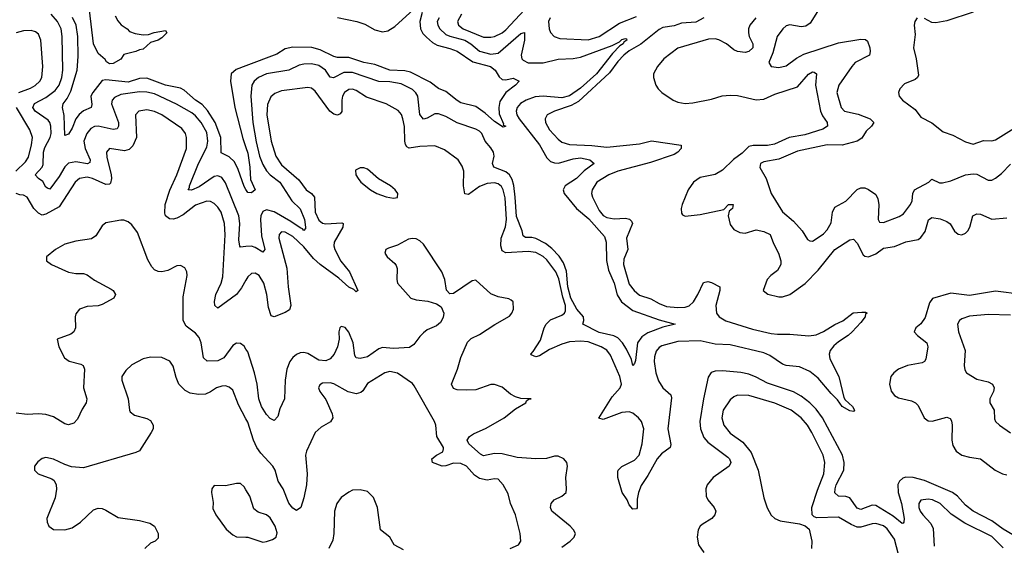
# Model space of a CAD drawing. Header units: inches. Extents: x 1843162 to 1959474, y 907081 to 1016326.
# Tile 488 of 656: x 1918789 to 1924057, y 991987 to 994800. Entities that reach past the tile are written whole.
import ezdxf

# ---------------------------------------------------------------- set-up
doc = ezdxf.new("R2010")
doc.units = ezdxf.units.IN
doc.header["$MEASUREMENT"] = 0
doc.layers.add('B9919', color=7, linetype='Continuous')
doc.layers.add('B9929', color=7, linetype='Continuous')

msp = doc.modelspace()

# ---------------------------------------------------------------- linework, layer by layer
at = {"layer": 'B9919', "color": 5}
for points, elevation in [([(1919300.9, 994820.9), (1919313.8, 994793.8), (1919331.8, 994771.8), (1919364.7, 994750), (1919376, 994736), (1919406.4, 994726.4), (1919450, 994719.1), (1919478.6, 994721.4), (1919508.2, 994731.8), (1919570, 994742), (1919576, 994730), (1919550, 994702), (1919530, 994689.6), (1919490, 994677.2), (1919450, 994641.2), (1919430, 994639.3), (1919410.4, 994629.6), (1919346.8, 994613.2), (1919330, 994588.7), (1919290, 994565.2), (1919270, 994564), (1919253.6, 994573.6), (1919246, 994586), (1919210, 994619), (1919183.5, 994670), (1919162, 994850)], 420), ([(1920000, 993585.5), (1919970, 993583), (1919967.2, 993587.2), (1919962, 993622), (1919967.5, 993710), (1919961.8, 993750), (1919890, 993926.2), (1919870, 993955.4), (1919850, 993964.7), (1919830, 993961), (1919750, 993905.9), (1919707.7, 993887.7), (1919689.8, 993889.8), (1919698.6, 993901.4), (1919698.4, 993910), (1919745.4, 994030), (1919790, 994118.3), (1919795.7, 994150), (1919790, 994196), (1919760.4, 994250), (1919730, 994285.2), (1919710, 994300.9), (1919628.5, 994348.5), (1919510, 994402.8), (1919470, 994411.9), (1919430, 994413.3), (1919330, 994398.7), (1919295.7, 994384.3), (1919283.5, 994370), (1919281, 994350), (1919317.4, 994250), (1919317.2, 994230), (1919310, 994216), (1919290, 994212.5), (1919210, 994229.3), (1919190, 994228.5), (1919170, 994218.3), (1919148.6, 994190), (1919131.7, 994150), (1919139.2, 994110), (1919165.9, 994050), (1919165.1, 994034.9), (1919151.4, 994028.6), (1919090, 994038.5), (1919050, 994032.6), (1919030, 994011.6), (1919000.2, 993959.8), (1918950, 993892.4), (1918937.8, 993897.8), (1918930, 993903.6), (1918913.7, 993933.7), (1918889.8, 993950), (1918872.7, 993970), (1918909.4, 994010), (1918914.9, 994025.1), (1918917.6, 994090), (1918924.1, 994115.9), (1918952.5, 994170), (1918957.1, 994190), (1918956.6, 994230), (1918951, 994250), (1918941.4, 994261.4), (1918872.2, 994310), (1918859.9, 994330), (1918868.3, 994351.7), (1918930, 994382.6), (1918979.3, 994420.7), (1919000.1, 994450), (1919014.9, 994490), (1919019.9, 994530), (1919017.2, 994710), (1919011.3, 994750), (1918992.3, 994790), (1918958.4, 994830)], 460), ([(1920000, 993890.8), (1919990, 993906.6), (1919958.1, 993998.1), (1919938.3, 994038.3), (1919910, 994065.2), (1919867.5, 994087.5), (1919866.2, 994170), (1919834.5, 994250), (1919794, 994314), (1919766, 994346), (1919729.4, 994370), (1919670, 994423.4), (1919650, 994433.2), (1919570, 994449.9), (1919470, 994486.4), (1919430, 994484.9), (1919370, 994464.8), (1919250, 994478.2), (1919230, 994474.2), (1919180.5, 994410), (1919170.6, 994390), (1919174.6, 994345.4), (1919171.3, 994330), (1919130, 994312.6), (1919106.9, 994293.1), (1919090.5, 994270), (1919070, 994219.8), (1919050, 994186.6), (1919030, 994180.9), (1919027.4, 994287.4), (1919017.9, 994330), (1919021.6, 994350), (1919042.6, 994377.4), (1919063.5, 994416.5), (1919097.3, 994530), (1919102.2, 994602.2), (1919101.3, 994710), (1919091.1, 994770), (1919072.1, 994812.1)], 440), ([(1918784.1, 994410), (1918846.5, 994433.5), (1918872, 994448), (1918896.3, 994470), (1918907.9, 994490), (1918914, 994550), (1918901.8, 994690), (1918890, 994722.4), (1918874.8, 994734.8), (1918850, 994741.5), (1918810, 994740.7), (1918770.6, 994730)], 480), ([(1920000, 994552.6), (1919947.3, 994532.7), (1919920.2, 994510), (1919917.4, 994470), (1919939.8, 994330), (1919983.2, 994163.2), (1920000, 994115)], 440), ([(1918769.1, 993990), (1918821.1, 994038.9), (1918836.4, 994063.6), (1918853.3, 994130), (1918858.1, 994170), (1918844.3, 994210), (1918773.1, 994330)], 480), ([(1920000, 993406.1), (1919975.3, 993364.7), (1919948.4, 993330), (1919850, 993256), (1919834, 993270), (1919832.3, 993292.3), (1919839.1, 993330), (1919866.9, 993390), (1919875.4, 993424.6), (1919888.4, 993648.4), (1919885.7, 993710), (1919867.5, 993770), (1919850, 993797.3), (1919830, 993816), (1919810, 993826.3), (1919790, 993827.9), (1919730, 993807.3), (1919664.5, 993755.5), (1919630, 993737.3), (1919610, 993732.6), (1919590, 993734.3), (1919570, 993749.8), (1919565.3, 993765.3), (1919567.8, 993810), (1919592.1, 993887.9), (1919629.9, 993970), (1919682.2, 994110), (1919682.5, 994170), (1919676.5, 994190), (1919656.9, 994216.9), (1919550, 994289.9), (1919510, 994308.7), (1919470, 994316.7), (1919427.4, 994310), (1919408.6, 994290), (1919413.7, 994170), (1919395.1, 994124.9), (1919374.2, 994105.8), (1919350, 994097.3), (1919270.2, 994109.8), (1919253, 994090), (1919255, 994065), (1919278.7, 993970), (1919280.6, 993950), (1919275.2, 993924.8), (1919270, 993919.4), (1919250, 993917.6), (1919178.4, 993950), (1919150, 993956.5), (1919110, 993949.9), (1919086, 993930), (1919000.8, 993799.2), (1918930, 993758.3), (1918910, 993752.9), (1918890, 993764.6), (1918865.7, 993790), (1918830, 993850.8), (1918810, 993860.6), (1918790, 993861.8), (1918770, 993869.3)], 480), ([(1920000, 993037.4), (1919990, 993053.3), (1919970, 993066.4), (1919950, 993067.9), (1919930, 993056.8), (1919880.7, 992990), (1919850, 992973.7), (1919793, 992973), (1919772.9, 992990), (1919760.1, 993070), (1919750, 993098.7), (1919730, 993122.9), (1919680, 993160), (1919664.8, 993190), (1919663.5, 993316.5), (1919684.5, 993430), (1919683.1, 993450), (1919672.7, 993472.7), (1919650, 993485.1), (1919630, 993482.3), (1919582.4, 993457.6), (1919550, 993449.8), (1919530, 993452.2), (1919510, 993462), (1919496.4, 993476.4), (1919475.1, 993515.1), (1919420.2, 993660.2), (1919390, 993702.2), (1919370, 993718.2), (1919346.8, 993726.8), (1919330, 993727.6), (1919250, 993711.9), (1919230, 993696.3), (1919196.3, 993643.7), (1919173.1, 993626.9), (1919090, 993615.2), (1919030, 993598.6), (1918981.7, 993570), (1918933, 993530), (1918933, 993510), (1918959.3, 993490), (1919050, 993448.7), (1919090, 993441.6), (1919130, 993441.3), (1919150, 993435), (1919190, 993405.9), (1919278.1, 993358.1), (1919289.1, 993350), (1919301.5, 993330), (1919293.1, 993310), (1919230, 993274.9), (1919210, 993268), (1919150, 993265.2), (1919110.2, 993250), (1919090, 993226.6), (1919085.9, 993210), (1919087.7, 993150), (1919079.1, 993130), (1919063, 993117), (1918990.7, 993090), (1918999.5, 993050), (1919028.5, 992990), (1919053.2, 992973.2), (1919116.9, 992956.9), (1919129.2, 992949.2), (1919136.5, 992930), (1919130.2, 992830), (1919148.8, 992770), (1919145.7, 992750), (1919124, 992716), (1919098.6, 992661.4), (1919079.2, 992640.8), (1919050, 992631.8), (1919030, 992636.8), (1918970, 992673.7), (1918930, 992686.3), (1918890, 992689.8), (1918830, 992686.5), (1918770, 992694.6)], 520), ([(1920000, 992664.1), (1919959.4, 992739.4), (1919930, 992817.6), (1919910, 992834), (1919890, 992839.7), (1919870, 992839.1), (1919842, 992830), (1919810, 992807.8), (1919783.4, 992796.6), (1919746.7, 992793.3), (1919701.4, 992801.4), (1919674.8, 992814.8), (1919641.3, 992850), (1919625.7, 992885.7), (1919610, 992945.2), (1919592.3, 992972.3), (1919550, 992991.6), (1919490, 992994), (1919450, 992985.1), (1919390, 992952), (1919357.4, 992922.6), (1919336.5, 992890), (1919336.5, 992870), (1919369.2, 992770), (1919376.5, 992710), (1919381.2, 992701.2), (1919402.7, 992682.7), (1919470, 992664.9), (1919490, 992655.3), (1919504.2, 992630), (1919503.1, 992610), (1919493.4, 992590), (1919430, 992493), (1919410, 992482.8), (1919130, 992402.3), (1919067, 992407), (1919030, 992419.1), (1918970, 992448), (1918930, 992456.3), (1918910, 992451.5), (1918886, 992434), (1918868.2, 992410), (1918868.2, 992390), (1918887.7, 992370), (1918962.2, 992342.2), (1918973, 992333), (1918984.4, 992310), (1918987.1, 992287.1), (1918979.5, 992240.5), (1918935.2, 992130), (1918936, 992110), (1918945.3, 992090), (1918970, 992071.7), (1919030, 992069.2), (1919070, 992081.3), (1919114.3, 992110), (1919183.9, 992176.1), (1919210, 992186), (1919230, 992184.2), (1919250, 992175.8), (1919316.3, 992136.3), (1919430, 992120.2), (1919485.4, 992105.4), (1919510.3, 992090), (1919530.2, 992050), (1919530, 992025.2), (1919514.8, 992010), (1919490, 991998.3), (1919459.5, 991970)], 540), ([(1920000, 992283.5), (1919990, 992299.3), (1919970, 992318), (1919950, 992318), (1919890, 992305.6), (1919830, 992306.6), (1919817.1, 992290), (1919815.3, 992270), (1919824.5, 992215.5), (1919823.5, 992183.5), (1919838.8, 992150), (1919894, 992074), (1919930, 992043), (1919950, 992033), (1920000, 992031)], 560)]:
    msp.add_lwpolyline(points, dxfattribs=dict(at, elevation=elevation))
at = {"layer": 'B9929', "color": 5}
for points, elevation in [([(1920490, 994811.9), (1920593.1, 994790), (1920635.1, 994775.1), (1920690, 994745.1), (1920730, 994734.1), (1920759.3, 994740.7), (1920795.9, 994764.1), (1920935.8, 994890)], 440), ([(1920941.8, 994838.2), (1920930.1, 994790), (1920933.5, 994750), (1920946.3, 994726.3), (1920965.5, 994705.5), (1920997.5, 994677.5), (1921023, 994663), (1921090, 994646.5), (1921130, 994631.1), (1921214.2, 994574.2), (1921308.1, 994550), (1921333.5, 994530), (1921353.8, 994493.8), (1921370, 994479.3), (1921390, 994477.1), (1921430, 994486.7), (1921460.7, 994470), (1921442.4, 994450), (1921389.6, 994410.4), (1921357.6, 994362.4), (1921352.1, 994330), (1921355.2, 994295.2), (1921376.9, 994243.1), (1921375.8, 994235.8), (1921390.2, 994229.8), (1921375.1, 994224.9), (1921330, 994254.8), (1921279.5, 994299.5), (1921230, 994334.5), (1921150, 994355.5), (1921130, 994366.6), (1921070, 994416.2), (1921030, 994431.9), (1920985.4, 994465.4), (1920879.8, 994519.8), (1920850, 994525.9), (1920770, 994530.3), (1920690, 994559.2), (1920630, 994571.1), (1920550, 994597.5), (1920490, 994598.3), (1920470, 994603.2), (1920397.7, 994637.7), (1920351.8, 994651.8), (1920250, 994652.2), (1920210, 994643.9), (1920165.2, 994614.8), (1920000, 994552.6)], 440), ([(1921153.6, 994830), (1921132.2, 994790), (1921136.8, 994770), (1921162.7, 994750), (1921270, 994706.7), (1921310, 994705.5), (1921330, 994709.6), (1921370, 994728.8), (1921390, 994745.2), (1921490, 994852.2)], 480), ([(1923056.8, 994843.2), (1923019, 994781), (1922995.2, 994764.8), (1922970, 994761), (1922910, 994772.9), (1922890, 994766.6), (1922872, 994750), (1922841.1, 994710), (1922817.8, 994622.2), (1922797.1, 994570), (1922810, 994548.7), (1922850, 994544.4), (1922890, 994552.8), (1922945.6, 994594.4), (1922984.6, 994615.4), (1923170, 994676.8), (1923290, 994695.6), (1923313.8, 994693.8), (1923325.5, 994685.5), (1923337.8, 994650), (1923340.1, 994630), (1923334.9, 994610), (1923259.7, 994570), (1923241.2, 994550), (1923171.8, 994450), (1923160.5, 994410), (1923183.8, 994330), (1923201.5, 994310), (1923275, 994295), (1923339.6, 994270), (1923358.2, 994250), (1923347.3, 994230), (1923317.6, 994202.4), (1923294.7, 994165.3), (1923269.7, 994150.3), (1923190, 994128.9), (1923109.9, 994129.9), (1922950, 994096.6), (1922850, 994053.4), (1922770, 994039.3), (1922752.2, 994030), (1922748.2, 994008.2), (1922783.1, 993950), (1922809.2, 993869.2), (1922870, 993772.4), (1922930, 993722.3), (1922975.5, 993670), (1923004.1, 993624.1), (1923016.1, 993616.1), (1923030, 993615.3), (1923050, 993626.5), (1923090, 993654.2), (1923110, 993675.6), (1923130, 993713), (1923137.3, 993770), (1923150, 993795.8), (1923210, 993828.1), (1923270, 993890.3), (1923290, 993900.3), (1923310, 993899.6), (1923330, 993891.3), (1923370, 993864.6), (1923380.9, 993840.9), (1923386.3, 993810), (1923381.7, 993730), (1923390, 993715.5), (1923410, 993715.3), (1923493.8, 993746.2), (1923518.3, 993761.7), (1923555.6, 993810), (1923564.3, 993830), (1923567.2, 993870), (1923576.1, 993890), (1923653.2, 993930), (1923670, 993946.8), (1923710, 993926), (1923725.9, 993925.9), (1923770, 993936.6), (1923850, 993968.7), (1923890, 993974.6), (1923910, 993972.5), (1923970, 993941.2), (1923990, 993940.5), (1924010, 993950.9), (1924042.5, 993977.5), (1924090, 994027.2)], 540), ([(1923890, 994839.7), (1923750, 994794.5), (1923690, 994783.1), (1923670, 994784.7), (1923630, 994806.3)], 560), ([(1921033.9, 994810), (1921023.1, 994790), (1921025.6, 994770), (1921036.8, 994750), (1921070, 994721.1), (1921091.1, 994711.1), (1921170, 994689.4), (1921203.1, 994670), (1921250, 994631.4), (1921310, 994616), (1921350, 994620.4), (1921470, 994725.4), (1921490, 994730.4), (1921490.1, 994690), (1921471.4, 994610), (1921476, 994590), (1921482.5, 994582.5), (1921510, 994569.6), (1921590, 994569.7), (1921670, 994589), (1921750, 994592.3), (1921790, 994598.6), (1921958.6, 994661.4), (1921998, 994682), (1922010, 994694), (1922030, 994699.6), (1922036.5, 994696.5), (1922038, 994690), (1922021.2, 994678.8), (1922017.7, 994670), (1922000.6, 994659.4), (1921960.6, 994619.4), (1921874.6, 994510), (1921790, 994434.2), (1921730, 994391.7), (1921690, 994382.2), (1921590, 994391.1), (1921547.2, 994387.2), (1921498.2, 994370), (1921468.9, 994351.1), (1921450.9, 994330), (1921446, 994310), (1921449.6, 994290), (1921460.6, 994270), (1921569.6, 994130), (1921610, 994060.2), (1921630, 994041.1), (1921650, 994033.9), (1921672.8, 994032.8), (1921750, 994055.9), (1921790, 994059.7), (1921838.7, 994050), (1921863.1, 994030), (1921808.9, 993991.1), (1921768.6, 993950), (1921707.8, 993910), (1921697.2, 993890), (1921701.5, 993870), (1921767.6, 993790), (1921834.1, 993734.1), (1921918.8, 993638.8), (1921926.1, 993610), (1921929, 993511), (1921940.2, 993460.2), (1921970, 993390.3), (1921986.6, 993326.6), (1922008.4, 993290), (1922070, 993242.8), (1922210, 993192.9), (1922295.5, 993170), (1922230, 993154.5), (1922150, 993124.1), (1922117, 993103), (1922095.4, 993070), (1922083.4, 992976.6), (1922079.3, 992960.7), (1922070, 992949.4), (1922061.8, 992981.8), (1922035.8, 993035.8), (1922015, 993070), (1921990, 993098), (1921968.3, 993108.3), (1921890, 993125), (1921802.6, 993170), (1921807.1, 993190), (1921805, 993210), (1921770, 993249.9), (1921738.2, 993310), (1921722.6, 993370), (1921714.1, 993454.1), (1921698.6, 993498.6), (1921675.1, 993535.1), (1921636, 993576), (1921602.5, 993602.5), (1921550, 993629.1), (1921530, 993634.9), (1921494.8, 993634.8), (1921483, 993643), (1921477.3, 993670), (1921447.4, 993747.4), (1921440.9, 993850), (1921432.8, 993912.8), (1921423.8, 993943.8), (1921409, 993969), (1921390, 993985), (1921325.3, 994010), (1921318.6, 994030), (1921328.3, 994070), (1921323.6, 994090), (1921310, 994114.6), (1921279.8, 994150), (1921262.2, 994190), (1921250, 994203.2), (1921230, 994214.5), (1921130, 994247), (1921070, 994282), (1921030, 994295.9), (1921010, 994295.9), (1920970, 994272.2), (1920950, 994267.1), (1920930, 994291.6), (1920919.3, 994390), (1920909, 994409), (1920890, 994425.6), (1920830, 994455.7), (1920770, 994467.2), (1920710, 994469.9), (1920570, 994517.6), (1920522.8, 994517.2), (1920468.3, 994488.3), (1920450, 994492), (1920424.9, 994530), (1920390, 994554.8), (1920350, 994563.2), (1920310, 994561.9), (1920283.9, 994556.1), (1920230, 994529.9), (1920109.8, 994509.8), (1920067.6, 994490), (1920044.2, 994470), (1920032.1, 994450), (1920025.2, 994390), (1920037, 994250), (1920053.9, 994146.1), (1920072.1, 994070), (1920090, 994025.6), (1920110.4, 993990.4), (1920129.4, 993969.4), (1920181.9, 993930), (1920245.2, 993830), (1920290, 993787.2), (1920312.3, 993730), (1920318.9, 993690), (1920318.4, 993681.6), (1920310, 993671.1), (1920301.5, 993681.5), (1920290, 993685.4), (1920240.7, 993720.7), (1920150, 993771), (1920110, 993782.7), (1920090, 993773.9), (1920079.4, 993750), (1920077.4, 993730), (1920083.1, 993643.1), (1920100.2, 993570), (1920090, 993555.8), (1920050, 993581), (1920030, 993587.9), (1920000, 993585.5)], 460), ([(1922450.2, 994810), (1922406.7, 994786.6), (1922330, 994781.2), (1922290, 994767.4), (1922230, 994757.2), (1922210, 994747.9), (1922111.6, 994668.4), (1922050, 994632.5), (1922022.3, 994610), (1921990, 994576), (1921944.4, 994515.6), (1921778.1, 994361.9), (1921740.1, 994339.9), (1921650.2, 994310), (1921611.3, 994290), (1921601.1, 994270), (1921603.2, 994250), (1921624.2, 994210), (1921670, 994159.8), (1921690, 994145.1), (1921730, 994132.2), (1921850, 994126.4), (1921930, 994116.8), (1922105.3, 994134.7), (1922170, 994152.3), (1922328.2, 994128.2), (1922327.9, 994110), (1922310.1, 994090), (1922290, 994078.5), (1922164.3, 994035.7), (1921990, 993989.2), (1921941.4, 993970), (1921877.1, 993930), (1921852.4, 993890), (1921849.2, 993870), (1921854.4, 993850), (1921890, 993778.3), (1921911.1, 993751.1), (1921930, 993742.1), (1921970, 993733.3), (1922030, 993736.9), (1922052.2, 993732.2), (1922062.2, 993722.2), (1922067.4, 993710), (1922036.5, 993630), (1922043.1, 993570), (1922022.3, 993517.7), (1922019.9, 993490), (1922050, 993384.6), (1922076.2, 993350), (1922105.1, 993325.1), (1922166.6, 993306.6), (1922210, 993280.6), (1922250, 993265.7), (1922310, 993260.1), (1922350, 993261.4), (1922370.7, 993269.3), (1922393.6, 993290), (1922418.1, 993330), (1922447, 993393), (1922470, 993399), (1922490, 993393.9), (1922534.3, 993370), (1922534.9, 993350), (1922513.5, 993270), (1922517.6, 993230), (1922530.7, 993210), (1922568, 993188), (1922710, 993143.8), (1922810, 993120.6), (1922842.9, 993117.1), (1922910, 993116.6), (1923011.8, 993108.2), (1923050, 993113.4), (1923090, 993131.4), (1923150, 993169), (1923192.4, 993187.6), (1923248.1, 993231.9), (1923295.5, 993235.5), (1923314.7, 993234.7), (1923322.8, 993230), (1923315.1, 993224.9), (1923312.4, 993210), (1923290, 993179.7), (1923242.6, 993130), (1923222.3, 993110), (1923170, 993076.3), (1923145.6, 993054.4), (1923125.4, 993030), (1923119.9, 993010), (1923124.3, 992984.3), (1923171.8, 992890), (1923198.3, 992778.3), (1923205.8, 992765.8), (1923245.5, 992730), (1923254.9, 992710), (1923250, 992703.7), (1923230, 992707.1), (1923190, 992729.9), (1923165.3, 992765.3), (1923130, 992799.9), (1923061.3, 992881.3), (1923016.9, 992916.9), (1922961.3, 992941.3), (1922890, 992949.1), (1922870, 992956.3), (1922802.1, 993002.1), (1922770, 993016.6), (1922590, 993059.4), (1922510, 993064.2), (1922430, 993082.1), (1922310, 993078), (1922225.2, 993054.8), (1922210, 993045.5), (1922194.3, 993025.7), (1922185.1, 992994.9), (1922184.6, 992970), (1922192, 992910), (1922206.6, 992866.6), (1922229.4, 992829.4), (1922272.2, 992792.2), (1922276.1, 992776.1), (1922256.9, 992610), (1922273.3, 992526.7), (1922270, 992509.8), (1922223.1, 992476.9), (1922198.9, 992450), (1922150, 992360.4), (1922113.5, 992306.5), (1922099.8, 992270), (1922093.4, 992233.4), (1922093, 992187), (1922090, 992182), (1922070, 992179.6), (1922050, 992203.7), (1922039.2, 992230), (1922013.3, 992270), (1921989.9, 992349.9), (1921990, 992381), (1921992, 992390), (1922010, 992408), (1922077.7, 992442.3), (1922102.7, 992470), (1922119.5, 992530), (1922127.9, 992610), (1922116.7, 992650), (1922100.6, 992670), (1922070, 992693.8), (1922050, 992700.5), (1922010, 992697.3), (1921910, 992660.9), (1921888, 992668), (1921958.3, 992781.7), (1922001.5, 992830), (1922008.1, 992850), (1922000.4, 992890), (1921950, 993004.6), (1921930, 993030.5), (1921900.8, 993050), (1921830, 993076), (1921790, 993078.9), (1921730, 993075.2), (1921690, 993063.5), (1921624.3, 993035.7), (1921570, 993000.9), (1921550, 992996.5), (1921526, 993006), (1921523.9, 993010), (1921536.7, 993023.3), (1921574.8, 993085.2), (1921595.3, 993150), (1921606.2, 993170), (1921630, 993194.1), (1921690, 993218.6), (1921704.7, 993230), (1921710, 993241.7), (1921709.9, 993270), (1921695.3, 993315.3), (1921673.8, 993413.8), (1921658.4, 993450), (1921610, 993514.6), (1921590, 993532), (1921550, 993553.6), (1921510, 993559.6), (1921390, 993552), (1921370, 993562), (1921363.8, 993590), (1921365.7, 993630), (1921388.5, 993691.5), (1921394.5, 993730), (1921386.6, 993846.6), (1921375.4, 993890), (1921366.4, 993906.4), (1921350, 993921), (1921330, 993926.9), (1921290, 993923.1), (1921250, 993906.9), (1921190, 993865.2), (1921170, 993868.3), (1921163.9, 993910), (1921164.8, 993990), (1921156.8, 994016.8), (1921135.4, 994050), (1921062.5, 994102.5), (1921010, 994124), (1920930, 994120.8), (1920872.8, 994112.8), (1920860.2, 994120.2), (1920852.5, 994132.5), (1920850, 994149), (1920847.6, 994227.6), (1920839.2, 994270), (1920832.2, 994292.2), (1920813.8, 994313.8), (1920749.9, 994349.9), (1920645.5, 994385.5), (1920590, 994421.3), (1920570, 994428.5), (1920550, 994425.6), (1920527.5, 994410), (1920517, 994390), (1920513.1, 994370), (1920512.2, 994307.8), (1920504.6, 994295.4), (1920490, 994288.7), (1920470, 994295), (1920448.8, 994310), (1920370, 994417), (1920350, 994433.6), (1920330, 994436.1), (1920190, 994419.6), (1920154.6, 994405.4), (1920133, 994387), (1920114.4, 994345.6), (1920112, 994290), (1920135.5, 994150), (1920160.1, 994070), (1920190, 994022.6), (1920282.6, 993942.6), (1920321.3, 993890), (1920350, 993869), (1920367.1, 993850), (1920369.7, 993770), (1920390, 993727.3), (1920410, 993710.1), (1920426.9, 993706.9), (1920512.8, 993712.8), (1920520.5, 993710), (1920517.5, 993690), (1920471.9, 993610), (1920470.1, 993590), (1920475.1, 993570), (1920507.9, 993507.9), (1920553.2, 993450), (1920598, 993350), (1920590, 993342.6), (1920576.1, 993356.1), (1920550, 993368.4), (1920496.5, 993416.5), (1920396.9, 993490), (1920362, 993522), (1920310, 993583.4), (1920250, 993639), (1920210, 993662.4), (1920190, 993663.9), (1920176.9, 993650), (1920175.3, 993630), (1920219.4, 993470), (1920225, 993370), (1920239.2, 993270), (1920233, 993247), (1920210, 993232.8), (1920150, 993209), (1920134.7, 993214.7), (1920119.9, 993259.9), (1920111.3, 993330), (1920095.8, 993390), (1920070, 993430.5), (1920050, 993443.7), (1920030, 993441.8), (1920010, 993422.9), (1920000, 993406.1)], 480), ([(1921627.2, 994810), (1921619, 994790), (1921621.2, 994750), (1921630, 994730.4), (1921649.4, 994709.4), (1921678.9, 994698.9), (1921830, 994691.9), (1921890, 994710.1), (1921997.9, 994782.1), (1922090, 994817.4)], 480), ([(1922727.1, 994810), (1922695.3, 994770), (1922688.7, 994750), (1922688.3, 994730), (1922692.2, 994710), (1922711.1, 994670), (1922712.2, 994650), (1922690.9, 994629.1), (1922670, 994624.9), (1922630, 994629.9), (1922610, 994638.8), (1922570, 994670.4), (1922530, 994692.4), (1922510, 994697.1), (1922475, 994695), (1922310, 994647.9), (1922235, 994590), (1922202.4, 994550), (1922180.3, 994510), (1922180.4, 994490), (1922193, 994450), (1922204.9, 994430), (1922224, 994410), (1922286, 994370), (1922310, 994359.2), (1922350, 994351), (1922390, 994354.6), (1922490, 994374.4), (1922548, 994392), (1922590, 994396.3), (1922630, 994394.8), (1922730, 994370.1), (1922770, 994373.9), (1922830, 994401), (1922950, 994440.9), (1923010, 994508.1), (1923030, 994521.5), (1923039.1, 994519.1), (1923051.6, 994510), (1923046.7, 994450), (1923073.3, 994310), (1923084.8, 994284.8), (1923109.3, 994250), (1923111.2, 994230), (1923086.3, 994213.7), (1922990, 994183.1), (1922906.7, 994170), (1922826.9, 994133.1), (1922790, 994126), (1922714, 994126), (1922690, 994121.8), (1922655.3, 994084.7), (1922607.5, 994052.5), (1922550, 993994.3), (1922510, 993972.2), (1922430, 993954.6), (1922394.9, 993930), (1922365.5, 993890), (1922334, 993810), (1922328.9, 993788.9), (1922330, 993764.7), (1922334.9, 993754.9), (1922348.8, 993748.8), (1922430, 993757.4), (1922556.4, 993783.6), (1922580.9, 993810), (1922606, 993810), (1922603, 993790), (1922584.4, 993775.6), (1922579.1, 993750), (1922590, 993703), (1922610, 993677), (1922641.8, 993661.8), (1922670, 993658), (1922730, 993674.6), (1922770, 993666.2), (1922804.9, 993650), (1922821.7, 993601.7), (1922848.5, 993550), (1922861.2, 993510), (1922862, 993490), (1922843, 993457), (1922807.1, 993430), (1922788.7, 993410), (1922767.6, 993350), (1922791.8, 993331.8), (1922850, 993316), (1922870, 993316.6), (1922910, 993329), (1922991.1, 993388.9), (1923061.4, 993458.6), (1923150, 993570.9), (1923230, 993622.6), (1923250, 993625.5), (1923270, 993603.8), (1923301.9, 993541.9), (1923310, 993534), (1923330, 993531), (1923370, 993547.4), (1923410, 993576.4), (1923470, 993586.2), (1923530, 993611.8), (1923595.6, 993624.4), (1923610, 993635), (1923632.8, 993667.2), (1923650.5, 993729.5), (1923670, 993741.3), (1923714.1, 993734.1), (1923750, 993719.2), (1923766.5, 993706.5), (1923790, 993667.9), (1923810, 993651.3), (1923830, 993648.5), (1923850, 993657.6), (1923861.8, 993670), (1923872.3, 993690), (1923887.8, 993750), (1923910, 993760.3), (1923930, 993758.5), (1923990, 993733), (1924070, 993740.3)], 520), ([(1923590, 994809.3), (1923578.4, 994790), (1923574.6, 994770), (1923579.3, 994720.7), (1923570.3, 994650), (1923585.5, 994590), (1923597, 994503), (1923593.4, 994490), (1923579.9, 994480.1), (1923523.1, 994456.9), (1923498, 994430), (1923490.4, 994410), (1923494.4, 994390), (1923512.2, 994370), (1923579.9, 994319.9), (1923610, 994278.8), (1923670, 994247.7), (1923730, 994199.6), (1923782, 994182), (1923850, 994146.7), (1923890, 994134.4), (1923946.2, 994153.8), (1923990, 994151.2), (1924010, 994157.6), (1924110, 994218.6)], 560), ([(1920000, 994115), (1920010, 994086.4), (1920020.8, 994010), (1920024, 993944), (1920048.4, 993890), (1920030, 993873.3), (1920010, 993875.1), (1920000, 993890.8)], 440), ([(1921690, 991977.8), (1921734, 992010), (1921755.4, 992030), (1921762, 992050), (1921752.6, 992070), (1921733.8, 992090), (1921635.6, 992170), (1921628.7, 992190), (1921633.1, 992210), (1921648.4, 992230), (1921690, 992250.3), (1921712.8, 992270), (1921715.6, 992290), (1921712, 992350), (1921720.5, 992410), (1921715.8, 992430), (1921700.7, 992450), (1921670, 992463.5), (1921650, 992463.5), (1921608.2, 992451.8), (1921550.2, 992449.8), (1921450, 992457.3), (1921370, 992476.9), (1921330, 992477.7), (1921270, 992465.4), (1921254.7, 992474.7), (1921192.9, 992530), (1921183.5, 992550), (1921196, 992570), (1921216.4, 992583.6), (1921285.5, 992614.5), (1921381.5, 992670), (1921442.1, 992717.9), (1921498, 992750), (1921500.7, 992759.3), (1921511.8, 992768.2), (1921526, 992770), (1921470, 992773.2), (1921441.2, 992781.2), (1921415.2, 992795.2), (1921370, 992833), (1921330, 992848.2), (1921310, 992847.8), (1921230, 992819.9), (1921177.4, 992817.4), (1921130, 992819.9), (1921110, 992826.5), (1921100.2, 992850), (1921131.2, 992930), (1921148.6, 992991.4), (1921185, 993075), (1921205.5, 993094.5), (1921250, 993115.2), (1921330.5, 993169.5), (1921410, 993213.4), (1921422.7, 993230), (1921430.9, 993250.9), (1921429.7, 993289.7), (1921419.5, 993299.5), (1921406.1, 993306.1), (1921350, 993316.8), (1921310, 993333.1), (1921230, 993405.4), (1921210, 993402.6), (1921110, 993334), (1921090, 993332.3), (1921072.9, 993352.9), (1921064.2, 993410), (1921047.6, 993450), (1920950, 993598.4), (1920930, 993617), (1920910, 993627.6), (1920890, 993629.6), (1920870, 993625.1), (1920810, 993593.7), (1920762, 993578), (1920748.2, 993570), (1920743.7, 993550), (1920755.3, 993530), (1920795.6, 993495.6), (1920803.6, 993483.6), (1920808.8, 993468.8), (1920807, 993410), (1920811.4, 993390), (1920882.4, 993310), (1920910, 993301.1), (1920973.1, 993293.1), (1921018.7, 993278.7), (1921043.7, 993263.7), (1921057.7, 993230), (1921054.5, 993205.5), (1921041, 993179), (1921019, 993161), (1920970, 993139.3), (1920950, 993123.8), (1920930, 993104.5), (1920898.8, 993061.2), (1920875.1, 993044.9), (1920790, 993040.4), (1920730, 993045), (1920710, 993038.1), (1920650, 992995.9), (1920610, 992986.5), (1920590, 992989.8), (1920581.9, 993001.9), (1920572.8, 993070), (1920550, 993128), (1920530, 993152.3), (1920510, 993158), (1920502.6, 993150), (1920496.1, 993130), (1920498, 993090), (1920489.4, 993050), (1920471.8, 993010), (1920450, 992984.3), (1920426.4, 992973.6), (1920390, 992978.4), (1920330, 993013.6), (1920310, 993019.1), (1920290, 993017), (1920270, 993007.9), (1920250, 992991.8), (1920233.7, 992970), (1920218, 992930), (1920209.4, 992870), (1920206.7, 992770), (1920181.8, 992718.2), (1920170, 992676), (1920150, 992655.6), (1920130, 992665.1), (1920110, 992686.2), (1920083.4, 992730), (1920069.4, 992770), (1920060.7, 992850), (1920046.2, 992910), (1920010, 993021.6), (1920000, 993037.4)], 520), ([(1924150, 993329.8), (1924010, 993346.9), (1923870, 993323.1), (1923770, 993336.9), (1923672.2, 993307.8), (1923656, 993284), (1923634.4, 993205.6), (1923610, 993173), (1923584, 993150), (1923575.5, 993130), (1923592.2, 993110), (1923642.9, 993070), (1923648.6, 993050), (1923636.5, 992983.5), (1923629.5, 992970.5), (1923616.8, 992963.2), (1923539.5, 992950), (1923491, 992929), (1923466, 992910), (1923450.2, 992890), (1923442.2, 992850), (1923452, 992812), (1923468.6, 992788.6), (1923490, 992776.3), (1923560.1, 992760.1), (1923581.7, 992750), (1923595.3, 992735.3), (1923627.6, 992670), (1923650, 992653.5), (1923671, 992651), (1923750, 992673), (1923766.4, 992666.4), (1923774, 992654), (1923778.7, 992630), (1923775.9, 992550), (1923781.1, 992521.1), (1923800.2, 992490), (1923830, 992470.2), (1923870, 992458.5), (1923930, 992450.2), (1924008.7, 992388.7), (1924046.7, 992370), (1924070, 992364.6)], 520), ([(1924090, 993218.1), (1923970, 993222.7), (1923870, 993214), (1923830, 993199.7), (1923817.6, 993190), (1923806.3, 993170), (1923811.4, 993130), (1923847.7, 993030), (1923841.5, 992950), (1923845.9, 992925.9), (1923855.5, 992910), (1923910, 992875.3), (1923970, 992861.3), (1923993.7, 992850), (1924002.3, 992830), (1923999, 992810), (1923980.3, 992770), (1923979.5, 992750), (1924002.4, 992710), (1924004.2, 992664.2), (1924010.4, 992650), (1924030.5, 992630), (1924089.2, 992589.2)], 540), ([(1921412.7, 991970), (1921458.4, 991990), (1921471.2, 992010), (1921467.4, 992050), (1921441.1, 992150), (1921415.4, 992210), (1921402, 992262), (1921376.2, 992310), (1921350, 992340.7), (1921330, 992342), (1921290, 992335.2), (1921250, 992344.9), (1921223.3, 992363.2), (1921180.4, 992410), (1921150, 992425.7), (1921110, 992426.9), (1921070, 992412.4), (1921050, 992410.5), (1920997.4, 992430), (1920993.5, 992450), (1921019.7, 992470), (1921053.6, 992486.4), (1921057.1, 992502.9), (1921057.2, 992510), (1921021.2, 992570), (1921015.4, 992630), (1921008.7, 992648.7), (1920900.5, 992840.5), (1920890, 992853.3), (1920810, 992908.5), (1920770, 992917.1), (1920742.4, 992910), (1920650, 992852.3), (1920625.5, 992814.5), (1920614.8, 992805.2), (1920590, 992798), (1920547.5, 992807.5), (1920470, 992850.9), (1920450, 992857.2), (1920410, 992855.1), (1920394.9, 992845.1), (1920388.2, 992830), (1920395.5, 992810), (1920426.5, 992766.5), (1920460.3, 992690), (1920464.4, 992670), (1920451.4, 992648.6), (1920401.4, 992618.6), (1920370.4, 992590), (1920324.6, 992490), (1920319, 992470), (1920328.2, 992370), (1920323.9, 992310), (1920310, 992241.2), (1920293.2, 992190), (1920270, 992174), (1920250, 992185.6), (1920230, 992213.3), (1920199.5, 992290), (1920171.6, 992330), (1920156.1, 992390), (1920143.7, 992410), (1920079.5, 992479.5), (1920057.8, 992510), (1920039.9, 992550), (1920010, 992645.6), (1920000, 992664.1)], 540), ([(1924103, 992043), (1924050, 992073.7), (1923990, 992117.3), (1923890, 992170.4), (1923850, 992201.6), (1923806.1, 992250), (1923779.9, 992270), (1923630, 992333.8), (1923570, 992349.9), (1923530, 992352.3), (1923513.4, 992346.6), (1923495.9, 992330), (1923488.1, 992311.9), (1923488.9, 992270), (1923507.6, 992210), (1923521.7, 992130), (1923519.5, 992110), (1923515.1, 992104.9), (1923510, 992103.1), (1923462.2, 992142.2), (1923370, 992199.5), (1923350, 992201.6), (1923290, 992177.8), (1923270, 992185.7), (1923230, 992240.8), (1923210, 992247.7), (1923169.4, 992249.4), (1923150, 992267.8), (1923151.2, 992290), (1923158.1, 992310), (1923197.8, 992390), (1923199.7, 992430), (1923191.2, 992470), (1923084.9, 992670), (1923050, 992715.9), (1923016.2, 992750), (1922970, 992785.4), (1922930, 992808.2), (1922790, 992854.3), (1922730, 992886.8), (1922690, 992902.4), (1922648.1, 992911.9), (1922550, 992921.5), (1922510, 992919.5), (1922489, 992911), (1922473, 992887), (1922448.1, 992770), (1922428.6, 992650), (1922432.4, 992610), (1922450, 992564.7), (1922470, 992538.2), (1922578.2, 992458.2), (1922587.3, 992450), (1922593.4, 992430), (1922584.2, 992410), (1922498.6, 992350), (1922466.5, 992310), (1922460.2, 992290), (1922462.3, 992250), (1922470.2, 992230), (1922505.5, 992190), (1922514, 992170), (1922508.2, 992150), (1922492.4, 992130), (1922441, 992099), (1922430.3, 992090), (1922419.6, 992070), (1922412.9, 992030), (1922420.2, 991990), (1922450, 991947.9)], 520), ([(1923490, 991938.5), (1923470, 992019.8), (1923430, 992074.9), (1923410, 992091), (1923370, 992103), (1923350, 992101.6), (1923290, 992084.8), (1923270, 992084.5), (1923237.6, 992097.6), (1923170, 992138.5), (1923053.2, 992133.2), (1923038.9, 992138.9), (1923029.7, 992149.7), (1923027.8, 992190), (1923057, 992283), (1923091, 992370), (1923097.2, 992430), (1923087.3, 992470), (1923027.6, 992590), (1923004, 992630), (1922970.7, 992670), (1922916.8, 992710), (1922830, 992747.7), (1922690, 992789), (1922630, 992789.8), (1922610, 992781), (1922590, 992764.7), (1922553.1, 992710), (1922545, 992670), (1922556.5, 992630), (1922590, 992587.2), (1922658.9, 992538.9), (1922703.1, 992483.1), (1922740.9, 992390), (1922770, 992241), (1922787.8, 992187.8), (1922809, 992149), (1922830, 992130.5), (1922858.3, 992118.3), (1922962, 992102), (1922992, 992092), (1923013, 992073), (1923027.6, 992010), (1923024.9, 991970)], 540), ([(1920000, 992031), (1920010, 992030.6), (1920090, 992004), (1920110, 992007.3), (1920142.7, 992017.3), (1920162, 992030), (1920166, 992054), (1920156.9, 992090), (1920130, 992134.5), (1920110, 992149.4), (1920064.7, 992164.7), (1920042.8, 992182.8), (1920021.1, 992250), (1920000, 992283.5)], 560), ([(1920843.3, 991963.3), (1920793.2, 991990), (1920769.2, 992030), (1920719, 992070), (1920704.2, 992190), (1920683, 992243), (1920650, 992275.1), (1920610, 992284.5), (1920570, 992281.6), (1920550, 992271.6), (1920510, 992242.4), (1920486.3, 992210), (1920473.1, 992170), (1920470.3, 992049.7), (1920464.6, 992015.4), (1920443.1, 991970)], 560), ([(1924050, 991974.3), (1923990, 992034.8), (1923845.3, 992105.3), (1923773.3, 992153.3), (1923714.5, 992210), (1923673, 992230), (1923650, 992234.4), (1923610, 992228.3), (1923598.9, 992210), (1923600.1, 992190), (1923607.5, 992170), (1923621.7, 992150), (1923664, 992104), (1923676.2, 992076.2), (1923682.4, 991982.4)], 540)]:
    msp.add_lwpolyline(points, dxfattribs=dict(at, elevation=elevation))
at = {"layer": 'B9929', "color": 5, "elevation": 520}
msp.add_lwpolyline([(1920630, 994007.6), (1920610, 994007.3), (1920585.7, 993994.3), (1920587.2, 993970), (1920599.5, 993950), (1920615.3, 993930), (1920665.7, 993890), (1920700.3, 993870), (1920750, 993851.1), (1920790, 993845.4), (1920810, 993848.9), (1920812.4, 993870), (1920798.5, 993890), (1920773.7, 993910), (1920708.5, 993948.5), (1920650, 994000.7)], close=True, dxfattribs=at)

doc.saveas('drawing.dxf')
